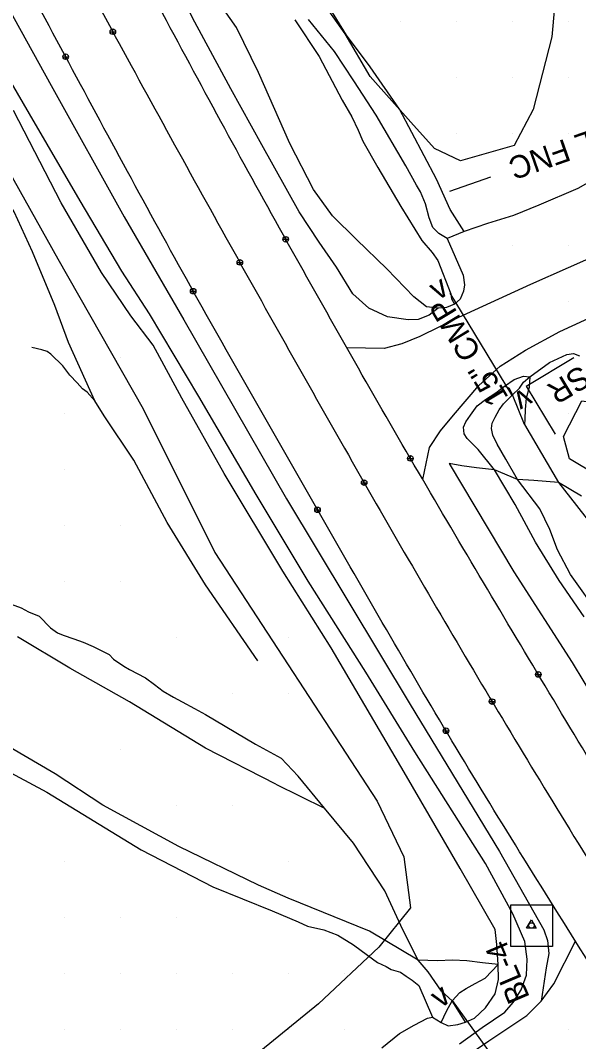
# Model space of a CAD drawing. Extents: x 1548934 to 1561348, y 809680 to 824075.
# Drawn here: x 1551942.1 to 1552041.9, y 810277.8 to 810460.2 of the extents above; entities that cross this region are included whole.
import ezdxf

# ---------------------------------------------------------------- set-up
doc = ezdxf.new("R2010")
doc.units = 0
for name, color, linetype in [('CTL Secondary Horizontal and Vertical Text', 7, 'Continuous'), ('Default', 7, 'Continuous'), ('E_NCDOT_Vertical_Profile_Ground_Line', 7, 'Continuous'), ('Exist DTM QL2 LIDAR Elevation Point', 7, 'Continuous'), ('Exist Other Culture Fence Line Text', 7, 'Continuous'), ('Exist Roads Soil', 7, 'Continuous'), ('Exist Structure Minor Culvert Topo', 7, 'Continuous'), ('Exist Structure Minor Culvert Topo Terminator', 7, 'Continuous'), ('Exist Structure Minor Pipes CMP 15 Inch Text', 7, 'Continuous'), ('Exist Vegetation Woods Line', 7, 'Continuous'), ('P_NCDOT_Horizontal_Alignment', 7, 'Continuous'), ('P_NCDOT_Horizontal_Alignment_Tick_Small', 7, 'Continuous'), ('P_NCDOT_Vertical_Profile_Grade_Minor_Road', 7, 'Continuous'), ('P_RDY_Dimension_Text', 7, 'Continuous'), ('P_RDY_Paved_Shoulder', 7, 'Continuous'), ('PH Exist DTM Breakline', 7, 'Continuous')]:
    doc.layers.add(name, color=color, linetype=linetype)

# ---------------------------------------------------------------- blocks, each defined once
blk = doc.blocks.new('SurveyPointCell')
at = {"layer": 'Default'}
for p, q in [((-0.5, 0), (0.5, 0)), ((0, -0.5), (0, 0.5))]:
    blk.add_line(p, q, dxfattribs=at)
blk.add_circle((0, 0), 0.5, dxfattribs=at)

msp = doc.modelspace()

# ---------------------------------------------------------------- linework, layer by layer
at = {"layer": 'E_NCDOT_Vertical_Profile_Ground_Line'}
for points in [[(1552269.12, 810011.85), (1552259.92, 810023.16), (1552240.77, 810045.39), (1552214.34, 810080.42), (1552187.87, 810115.32), (1552162.13, 810150.99), (1552135.64, 810187.58), (1552109.72, 810225.45), (1552084.15, 810264.06), (1552058.91, 810303.06), (1552035.06, 810342.6), (1552011.64, 810381.93), (1551989.04, 810421.64), (1551966.75, 810462.54), (1551944.7, 810504.81), (1551922.38, 810547.42), (1551904.22, 810585.98), (1551891.94, 810609.51), (1551888.01, 810619.12)], [(1552253.41, 809998.89), (1552244.07, 810010.35), (1552226, 810034.01), (1552199.08, 810069.05), (1552172.73, 810104.35), (1552146.5, 810139.67), (1552120.17, 810176.34), (1552094.24, 810214.53), (1552068.08, 810253.47), (1552042.84, 810293.18), (1552018.16, 810332.72), (1551995.31, 810372.57), (1551972.35, 810412.52), (1551950.07, 810453.78), (1551927.46, 810496.24), (1551905.62, 810539.48), (1551886.94, 810576.33), (1551876.35, 810599.17), (1551872.14, 810607.03)]]:
    msp.add_open_spline(points, degree=3, dxfattribs=at)
at = {"layer": 'Exist DTM QL2 LIDAR Elevation Point'}
for p, q in [((1552010.02, 810459.97), (1552010.02, 810459.97)), ((1552020.02, 810459.97), (1552020.02, 810459.97)), ((1552030.02, 810459.97), (1552030.02, 810459.97)), ((1552040.02, 810459.97), (1552040.02, 810459.97)), ((1552020.02, 810449.97), (1552020.02, 810449.97)), ((1552030.02, 810449.97), (1552030.02, 810449.97)), ((1552040.02, 810449.97), (1552040.02, 810449.97)), ((1552020.02, 810439.97), (1552020.02, 810439.97)), ((1552030.02, 810439.97), (1552030.02, 810439.97)), ((1552040.02, 810439.97), (1552040.02, 810439.97)), ((1552030.02, 810419.96), (1552030.02, 810419.96)), ((1552040.02, 810419.96), (1552040.02, 810419.96)), ((1552040.02, 810409.96), (1552040.02, 810409.96)), ((1551960.02, 810399.96), (1551960.02, 810399.96)), ((1552020.02, 810399.96), (1552020.02, 810399.96)), ((1551950.01, 810389.96), (1551950.01, 810389.96)), ((1552040.02, 810389.96), (1552040.02, 810389.96)), ((1551950.01, 810379.96), (1551950.01, 810379.96)), ((1551970.02, 810379.96), (1551970.02, 810379.96)), ((1551950.01, 810369.96), (1551950.01, 810369.96)), ((1551960.02, 810369.96), (1551960.02, 810369.96)), ((1551950.01, 810359.96), (1551950.01, 810359.96)), ((1551960.02, 810359.96), (1551960.02, 810359.96)), ((1551970.02, 810349.96), (1551970.02, 810349.96)), ((1551990.02, 810349.96), (1551990.02, 810349.96)), ((1551980.02, 810339.96), (1551980.02, 810339.96)), ((1551990.02, 810339.96), (1551990.02, 810339.96)), ((1551960.02, 810329.96), (1551960.02, 810329.96)), ((1552000.02, 810329.96), (1552000.02, 810329.96)), ((1551970.02, 810319.96), (1551970.02, 810319.96)), ((1551980.02, 810319.96), (1551980.02, 810319.96)), ((1551950.01, 810309.96), (1551950.01, 810309.96)), ((1551990.02, 810309.96), (1551990.02, 810309.96)), ((1552010.02, 810309.96), (1552010.02, 810309.96)), ((1551950.01, 810299.96), (1551950.01, 810299.96)), ((1551960.02, 810299.96), (1551960.02, 810299.96)), ((1551970.02, 810299.96), (1551970.02, 810299.96)), ((1551950.01, 810289.95), (1551950.01, 810289.95)), ((1551960.02, 810289.95), (1551960.02, 810289.95)), ((1551970.02, 810289.95), (1551970.02, 810289.95)), ((1551980.02, 810289.95), (1551980.02, 810289.95)), ((1551990.02, 810289.95), (1551990.02, 810289.95)), ((1552000.02, 810289.95), (1552000.02, 810289.95)), ((1551950.01, 810279.95), (1551950.01, 810279.95)), ((1551960.02, 810279.95), (1551960.02, 810279.95)), ((1551970.02, 810279.95), (1551970.02, 810279.95)), ((1551980.02, 810279.95), (1551980.02, 810279.95)), ((1551990.02, 810279.95), (1551990.02, 810279.95)), ((1552000.02, 810279.95), (1552000.02, 810279.95)), ((1552040.02, 810279.95), (1552040.02, 810279.95))]:
    msp.add_line(p, q, dxfattribs=at)
at = {"layer": 'Exist Roads Soil'}
for points in [[(1552013.99, 810378.2), (1552015.2, 810383.91), (1552017.18, 810386.9), (1552019.5, 810389.68), (1552024.05, 810394.95), (1552027.82, 810398.41), (1552032.38, 810401.31), (1552038.49, 810404.59), (1552045.92, 810408), (1552055.19, 810412.16), (1552072.07, 810418.52), (1552087.08, 810423.45), (1552101.36, 810427.36), (1552117.09, 810429.84), (1552128.48, 810431.87), (1552132.89, 810433.27), (1552136.97, 810434.9), (1552139.21, 810436.46), (1552140.15, 810438.32), (1552139.95, 810440.79), (1552137.44, 810454.47), (1552136.38, 810459.24)], [(1552119.48, 810455.62), (1552121.17, 810448.07), (1552120.95, 810447.74), (1552120.08, 810447.34), (1552108.66, 810441.57), (1552087.94, 810434.35), (1552068.73, 810427.41), (1552046.75, 810418.97), (1552033.29, 810412.99), (1552020.39, 810407.11), (1552013.47, 810403.71), (1552010.29, 810402.41), (1552007.11, 810401.61), (1552000.44, 810401.69)]]:
    msp.add_lwpolyline(points, dxfattribs=at)
at = {"layer": 'Exist Structure Minor Culvert Topo'}
for p, q in [((1552029.9, 810393.28), (1552018.93, 810411.45)), ((1552037.9, 810259.52), (1552019.3, 810285.16))]:
    msp.add_line(p, q, dxfattribs=at)
at = {"layer": 'Exist Vegetation Woods Line'}
for points in [[(1551909.09, 810488.42), (1551948.76, 810417.59), (1551964.05, 810390.78), (1551976.83, 810365.17), (1552005.87, 810320.72), (1552010.62, 810310.8), (1552011.79, 810301.68), (1552006.16, 810294.64), (1551995.36, 810284.54), (1551938.37, 810238.19)], [(1552038.11, 810468.55), (1552037.1, 810457.26), (1552033.76, 810444.27), (1552030.33, 810437.85), (1552020.72, 810435.11), (1552016.13, 810437.29), (1552011.85, 810442.01), (1552004.6, 810450.17), (1552000.15, 810457.78), (1551994.13, 810466.38)], [(1552134.09, 810393.01), (1552090.06, 810383.2), (1552074.81, 810378.8), (1552069.8, 810376.31), (1552055.78, 810374.78), (1552045.1, 810378.95), (1552040.23, 810381.89), (1552039.17, 810385.85), (1552042.45, 810392.22), (1552044.62, 810391.96), (1552049.25, 810393.09), (1552056.2, 810394.01), (1552066.13, 810396.33), (1552076.46, 810398.98), (1552085.92, 810401.14), (1552094.13, 810403.9), (1552100.95, 810406.16), (1552107.28, 810407.38), (1552115.7, 810410.03), (1552124.59, 810412.34), (1552138.69, 810415.11)]]:
    msp.add_lwpolyline(points, dxfattribs=at)
at = {"layer": 'P_NCDOT_Horizontal_Alignment'}
msp.add_line((1552033.43, 810298.53), (1552033.43, 810298.53), dxfattribs=at)
msp.add_line((1552033.43, 810298.53), (1552033.43, 810298.53), dxfattribs=at)
msp.add_line((1552033.43, 810298.53), (1552033.43, 810298.53), dxfattribs=at)
msp.add_lwpolyline([(1552032.57, 810298.03), (1552033.43, 810299.53), (1552034.3, 810298.03)], close=True, dxfattribs=at)
msp.add_lwpolyline([(1552032.57, 810298.03), (1552033.43, 810299.53), (1552034.3, 810298.03)], close=True, dxfattribs=at)
msp.add_lwpolyline([(1552032.57, 810298.03), (1552033.43, 810299.53), (1552034.3, 810298.03)], close=True, dxfattribs=at)
msp.add_circle((1552033.43, 810298.53), 0.5, dxfattribs=at)
msp.add_circle((1552033.43, 810298.53), 0.5, dxfattribs=at)
msp.add_circle((1552033.43, 810298.53), 0.5, dxfattribs=at)
at = {"layer": 'P_NCDOT_Horizontal_Alignment_Tick_Small'}
msp.add_line((1552033.43, 810298.53), (1552033.43, 810298.53), dxfattribs=at)
msp.add_line((1552033.43, 810298.53), (1552033.43, 810298.53), dxfattribs=at)
msp.add_line((1552033.43, 810298.53), (1552033.43, 810298.53), dxfattribs=at)
msp.add_lwpolyline([(1552029.76, 810302.23), (1552037.17, 810302.23), (1552037.17, 810294.81), (1552029.76, 810294.81)], close=True, dxfattribs=at)
msp.add_lwpolyline([(1552029.76, 810302.23), (1552037.17, 810302.23), (1552037.17, 810294.81), (1552029.76, 810294.81)], close=True, dxfattribs=at)
msp.add_lwpolyline([(1552029.76, 810302.23), (1552037.17, 810302.23), (1552037.17, 810294.81), (1552029.76, 810294.81)], close=True, dxfattribs=at)
at = {"layer": 'P_NCDOT_Vertical_Profile_Grade_Minor_Road'}
msp.add_open_spline([(1551879.82, 810614.21), (1551884.04, 810605.38), (1551895.16, 810581.81), (1551913.82, 810543.91), (1551935.87, 810500.72), (1551958.31, 810458.4), (1551980.95, 810417.47), (1552003.45, 810377.53), (1552026.54, 810337.94), (1552050.88, 810298.39), (1552075.93, 810258.79), (1552101.83, 810219.9), (1552127.9, 810181.92), (1552154.01, 810145.19), (1552180.07, 810109.84), (1552206.52, 810074.71), (1552233.37, 810039.85), (1552251.61, 810016.53), (1552260.84, 810005.28)], degree=3, dxfattribs=at)
at = {"layer": 'P_RDY_Dimension_Text'}
for p, q in [((1552018.86, 810429.7), (1552026.19, 810432.26)), ((1552018.86, 810429.7), (1552026.19, 810432.26)), ((1552032.47, 810394.83), (1552041.03, 810400)), ((1552032.47, 810394.83), (1552037.64, 810386.27))]:
    msp.add_line(p, q, dxfattribs=at)
at = {"layer": 'P_RDY_Paved_Shoulder'}
msp.add_lwpolyline([(1552014.25, 810269.99), (1552025.81, 810277.96), (1552032.58, 810282.46), (1552035.15, 810285.03), (1552037.43, 810288.13), (1552041.3, 810295.75)], dxfattribs=at)
at = {"layer": 'PH Exist DTM Breakline'}
msp.add_line((1551987.76, 810323.8), (1551996.44, 810319.48), dxfattribs=at)
for points in [[(1552016.73, 810408.79), (1552015.13, 810407.56), (1552013.21, 810406.75), (1552011.38, 810406.7), (1552007.71, 810407.24), (1552004.35, 810408.79), (1552001.51, 810411.37), (1551998.56, 810416.12), (1551995.48, 810420.58), (1551991.92, 810426.01), (1551985.21, 810437.97), (1551979.72, 810447.97), (1551972.87, 810460.66), (1551966.45, 810473.62), (1551960.8, 810484.4), (1551953.12, 810499.06), (1551946.88, 810511.19), (1551938.04, 810527.59), (1551927.38, 810547.23), (1551920.41, 810559.38), (1551911.29, 810577.6)], [(1552021.4, 810422.47), (1552018.91, 810426.43), (1552016.45, 810431.83), (1552009.84, 810444.31), (1552004.62, 810451.89), (1552000.39, 810457.56), (1551995.69, 810465.21), (1551991.04, 810473.54), (1551987.18, 810480.66), (1551982.7, 810488.86), (1551978.01, 810496.64), (1551973.24, 810505.16), (1551970.68, 810511.31), (1551969.79, 810513.98), (1551966.23, 810517.92), (1551963.37, 810521.08), (1551957.44, 810529.31), (1551949.48, 810537.06), (1551954.73, 810528.13)], [(1551900.66, 810535.28), (1551921.25, 810497.2), (1551933.34, 810474.29), (1551947.61, 810448.55), (1551960.63, 810425.09), (1551971.32, 810406.71), (1551989.65, 810374.75), (1552011.76, 810338.01), (1552027.69, 810311.76), (1552035.63, 810297.77), (1552036.31, 810295.88), (1552036.56, 810293.53), (1552036.06, 810290.99), (1552035.15, 810285.03)], [(1552047.1, 810433.17), (1552041.75, 810430.18), (1552034.74, 810427.19), (1552030.2, 810425.34), (1552025.59, 810423.93), (1552021.4, 810422.47), (1552018.34, 810421.25), (1552021.22, 810414.69), (1552021.44, 810412.93), (1552021.3, 810411.81), (1552020.68, 810410.42), (1552019.65, 810409.52), (1552018.25, 810408.93), (1552016.73, 810408.79), (1552014.67, 810409.04), (1552012.41, 810410.83), (1552007.59, 810415.8), (1552002.14, 810421.03), (1551997.88, 810425.29), (1551994.47, 810429.95), (1551990.22, 810438.22), (1551984.66, 810450.9), (1551980.68, 810458.9), (1551971.25, 810472.4)], [(1552020.55, 810277.4), (1552024.63, 810280.31), (1552028.66, 810283.04), (1552030.19, 810284.77), (1552031.59, 810287.04), (1552032.55, 810289.64), (1552032.66, 810292.49), (1552032.27, 810295.68), (1552030.13, 810300.63), (1552025.22, 810309.58), (1552012.61, 810329.52), (1552003.81, 810343.77), (1551993.5, 810360), (1551984.2, 810375.52), (1551973.98, 810392.98), (1551965.16, 810407.75), (1551960.22, 810415.41), (1551952.77, 810427.98), (1551943.69, 810443.48), (1551935.71, 810457.1), (1551929.06, 810468.5)], [(1551991.13, 810460.3), (1551995.49, 810453.73), (1551999.57, 810445.95), (1552001.35, 810442.95), (1552002.43, 810440.56), (1552003.3, 810438.62), (1552005.97, 810433.92), (1552010.11, 810426.97), (1552013.86, 810420.86), (1552015.69, 810418.73), (1552016.7, 810417.3), (1552019, 810411.35), (1552019.14, 810410.45), (1552019.65, 810409.52)], [(1552018.34, 810421.25), (1552016.86, 810422.11), (1552015.81, 810423.17), (1552015.15, 810424.91), (1552014.48, 810427.41), (1552013.58, 810429.55), (1552012.87, 810430.78), (1552010.97, 810434.23), (1552005.68, 810443.28), (1552001.66, 810449.39), (1551998.22, 810454.62), (1551993.55, 810460.31)], [(1551955.38, 810392.21), (1551950.71, 810402.63), (1551948.26, 810409.28), (1551944.26, 810418.85), (1551940.96, 810426.01), (1551934.08, 810437.05), (1551930.29, 810443.51), (1551927.26, 810449.73)], [(1552006.66, 810276.71), (1552009.85, 810279.26), (1552012.47, 810280.75), (1552014.86, 810282), (1552015.75, 810282.16), (1552017.27, 810281.2), (1552018.57, 810280.64), (1552020.3, 810280.87), (1552021.65, 810281.27), (1552023.28, 810282.01), (1552025.24, 810283.81), (1552026.94, 810286.31), (1552027.52, 810288.88), (1552027.51, 810291.55), (1552027.25, 810295.16), (1552026.94, 810297.8), (1552020.68, 810308.72), (1552010.68, 810325.94), (1551997.64, 810348.14), (1551988.98, 810361.82), (1551978.5, 810379.26), (1551970.95, 810392.71), (1551965.84, 810402.15), (1551961.84, 810407.42), (1551956.56, 810415.14), (1551949.36, 810427.61), (1551940.87, 810444.11)], [(1551984.55, 810345.82), (1551975.15, 810359.35), (1551968.3, 810370.48), (1551962.33, 810381.63), (1551957.07, 810389.56), (1551955.38, 810392.21), (1551954.01, 810393.78), (1551953.21, 810394.38), (1551952.24, 810395.44), (1551950.94, 810396.81), (1551949.67, 810398.5), (1551947.54, 810400.54), (1551946.85, 810401.04), (1551945.92, 810401.37), (1551944.15, 810401.77)], [(1552045.6, 810353.94), (1552040.4, 810361.23), (1552038.11, 810365.62), (1552036.69, 810369.24), (1552034.95, 810372.97), (1552030.91, 810378.19), (1552028.85, 810381.81), (1552027.31, 810384.49), (1552026.52, 810386.09), (1552026.27, 810387.3), (1552026.42, 810388.26), (1552026.95, 810389.3), (1552027.65, 810390.62), (1552028.43, 810391.71), (1552030.05, 810393.32), (1552031.29, 810394.52), (1552031.98, 810395.58), (1552033.16, 810396.52), (1552036.63, 810399.11), (1552039.77, 810400.49), (1552040.95, 810400.69), (1552042.01, 810400.26)], [(1552042.84, 810353.63), (1552038.36, 810360.16), (1552034.13, 810366.97), (1552030.52, 810373.75), (1552026.83, 810379.91), (1552023.92, 810383.54), (1552021.95, 810385.53), (1552021.42, 810386.35), (1552021.3, 810387.51), (1552021.68, 810388.48), (1552022.56, 810389.69), (1552023.7, 810391.35), (1552025.21, 810392.49), (1552027.05, 810393.69), (1552028.62, 810394.84), (1552030.34, 810396.05), (1552032.03, 810396.66), (1552033.16, 810396.52), (1552033, 810394.61), (1552032.49, 810392.69), (1552032.32, 810390.66), (1552032.27, 810388.97), (1552032.2, 810387.99), (1552030.05, 810393.32), (1552029.53, 810394.45), (1552028.62, 810394.84)], [(1552032.2, 810387.99), (1552038.28, 810377.65), (1552045.1, 810368.91), (1552058.76, 810347.89), (1552069.49, 810331.08), (1552076.13, 810321.01), (1552084.31, 810307.96), (1552094.24, 810292.72), (1552108.55, 810271.88), (1552120.44, 810253.63), (1552123.77, 810249.02), (1552131.49, 810240.77), (1552133.63, 810239.14), (1552135.93, 810237.21)], [(1552042.37, 810375.23), (1552038.28, 810377.65), (1552033.85, 810377.99), (1552030.91, 810378.19), (1552026.83, 810379.91), (1552023.59, 810380.25), (1552021, 810380.64), (1552018.7, 810381.07), (1552030.27, 810361.7), (1552040.71, 810345.51), (1552046.99, 810335.14)], [(1551940.46, 810355.9), (1551942.23, 810355.28), (1551943.52, 810354.56), (1551945.42, 810353.76), (1551947.49, 810351.7), (1551948.69, 810350.8), (1551949.74, 810350.36), (1551951.66, 810349.72), (1551953.28, 810349.12), (1551955.1, 810348.36), (1551957.96, 810346.95), (1551958.7, 810346.11), (1551960.55, 810344.85), (1551961.58, 810344.26), (1551964.46, 810342.78), (1551966.07, 810341.58), (1551967.61, 810340.36), (1551969.46, 810339.33), (1551971.01, 810338.48), (1551973.21, 810337.27), (1551975.15, 810336.19), (1551984.11, 810330.91), (1551988.69, 810328.41), (1551991.75, 810325.23)], [(1551987.76, 810323.8), (1551975.14, 810330.22), (1551961.56, 810338.5), (1551950.94, 810344.52), (1551941.57, 810350.1)], [(1551931.32, 810330.62), (1551946.81, 810322.35), (1551963.68, 810312.07), (1551976.45, 810305.42), (1551987.11, 810301.18), (1551991.72, 810299.21), (1551993.41, 810298.41), (1551996.3, 810297.75), (1551998.85, 810296.81), (1552001.61, 810295.07), (1552004.11, 810293.23), (1552005.89, 810291.95), (1552007.49, 810291.19), (1552008.34, 810290.68), (1552010, 810290.17), (1552011.04, 810289.51), (1552012.11, 810288.78), (1552013.28, 810287.8), (1552015.75, 810282.16)], [(1552021.65, 810281.27), (1552019.27, 810285.07), (1552017.38, 810286.83), (1552014.98, 810290.25), (1552013.2, 810292.34), (1552004.5, 810297.5), (1551989.92, 810303.44), (1551984.66, 810305.76), (1551970.41, 810312.63), (1551956.79, 810320.01), (1551948.3, 810325.61), (1551940.27, 810330.34)], [(1552027.51, 810291.55), (1552024.67, 810291.87), (1552021.9, 810292.2), (1552019.34, 810292.32), (1552016.64, 810292.25), (1552013.2, 810292.34), (1552010.45, 810297.78), (1552007.23, 810304.74), (1552001.62, 810313.22), (1551996.44, 810319.48), (1551991.75, 810325.23)], [(1552017.27, 810281.2), (1552018.24, 810283.25), (1552019.27, 810285.07), (1552020.65, 810286.59), (1552021.76, 810287.26), (1552023.37, 810288.15), (1552025.13, 810289.13), (1552027.51, 810291.55)]]:
    msp.add_lwpolyline(points, dxfattribs=at)

# ---------------------------------------------------------------- block references
at = {"layer": 'Default'}
for p in [(1551958.6, 810458.16), (1551950.17, 810453.69), (1551989.51, 810421.09), (1551981.3, 810416.96), (1551972.97, 810411.82), (1552011.79, 810381.96), (1552003.53, 810377.62), (1552003.53, 810377.62), (1551995.19, 810372.77), (1551995.19, 810372.77), (1552034.65, 810343.37), (1552026.4, 810338.52), (1552018.15, 810333.31)]:
    msp.add_blockref('SurveyPointCell', p, dxfattribs=at)

# ---------------------------------------------------------------- texts
at = {"layer": 'CTL Secondary Horizontal and Vertical Text'}
msp.add_text('BL-4', height=4.02, rotation=113.1016, dxfattribs=at).set_placement((1552033.19, 810285.7))
at = {"layer": 'Exist Other Culture Fence Line Text'}
for s, rotation, p in [('36" VINYL FNC', 199.2693, (1552064.35, 810447.79)), ('48" WD SR', 211.1309, (1552059.24, 810408.99))]:
    msp.add_text(s, height=4.02, rotation=rotation, dxfattribs=at).set_placement(p)
at = {"layer": 'Exist Structure Minor Culvert Topo Terminator'}
for rotation, p in [(31.1309, (1552016.67, 810410.08)), (211.1309, (1552032.17, 810394.65)), (35.9652, (1552017.16, 810283.61))]:
    msp.add_text('v', height=4, rotation=rotation, dxfattribs=at).set_placement(p)
at = {"layer": 'Exist Structure Minor Pipes CMP 15 Inch Text'}
msp.add_text('15" CMP', height=4.02, rotation=121.1309, dxfattribs=at).set_placement((1552029.43, 810392.84))

doc.saveas('drawing.dxf')
